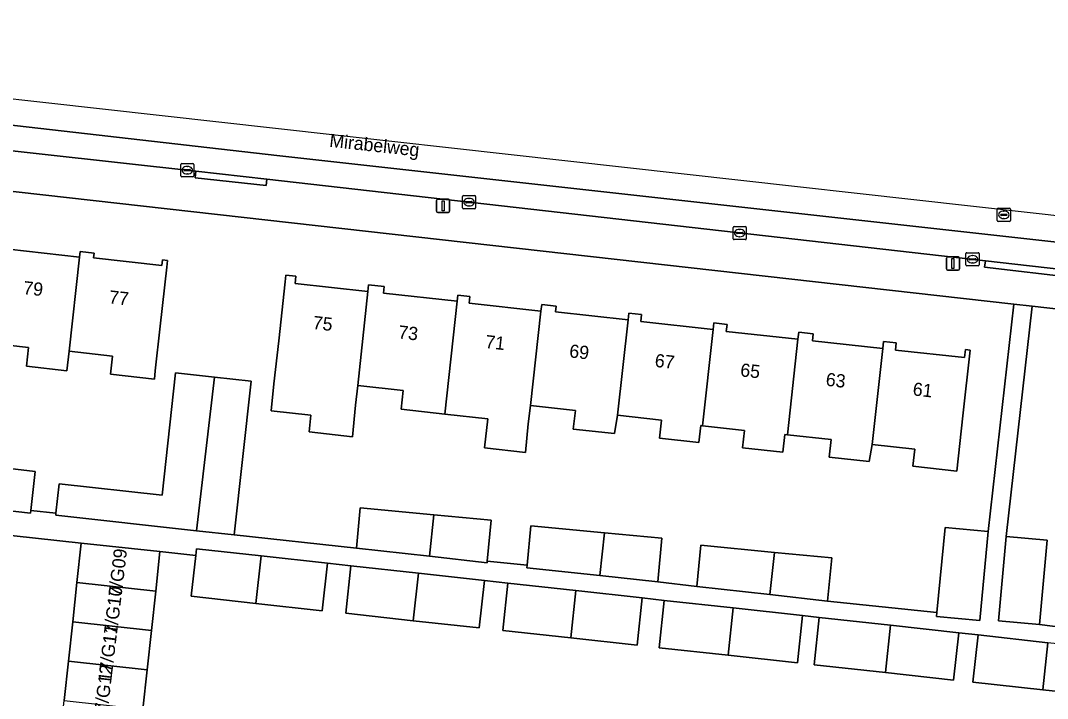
# Model space of a CAD drawing. Extents: x 162026 to 163502, y 387295 to 388169.
# Drawn here: x 162384.7 to 162462.5, y 388088.6 to 388140 of the extents above; entities that cross this region are included whole.
import ezdxf

# ---------------------------------------------------------------- set-up
doc = ezdxf.new("R2010")
doc.units = 0
for name, color, linetype in [('IMGEO_Erf', 7, 'Continuous'), ('IMGEO_Kolk', 7, 'Continuous'), ('IMGEO_Lichtmast', 7, 'Continuous'), ('IMGEO_Openbare_ruimte_label', 7, 'Continuous'), ('IMGEO_Pand', 7, 'Continuous'), ('IMGEO_Pand_nummerreeks', 7, 'Continuous'), ('IMGEO_Parkeervlak_open', 7, 'Continuous'), ('IMGEO_Rijbaan_lokaal_gesloten', 7, 'Continuous'), ('IMGEO_Rijbaan_lokaal_open', 7, 'Continuous'), ('IMGEO_Rioolput', 7, 'Continuous'), ('IMGEO_Voetpad_open', 7, 'Continuous')]:
    doc.layers.add(name, color=color, linetype=linetype)

msp = doc.modelspace()

# ---------------------------------------------------------------- linework, layer by layer
at = {"layer": 'IMGEO_Erf'}
for points in [[(162459.992, 388118.487), (162344.89, 388131.447), (162340.431, 388131.804)], [(162383.83, 388122.65), (162389.197, 388122.04), (162389.246, 388122.476), (162390.299, 388122.356), (162390.258, 388121.995), (162395.429, 388121.407), (162395.478, 388121.835), (162395.853, 388121.793), (162395.797, 388121.296), (162395.289, 388116.825), (162394.928, 388113.444), (162394.86, 388112.81), (162391.535, 388113.187), (162391.689, 388114.547), (162388.399, 388114.921), (162388.221, 388113.428), (162385.166, 388113.775), (162385.327, 388115.191), (162381.932, 388115.576)], [(162380.904, 388106.374), (162385.834, 388105.813), (162385.497, 388102.856), (162387.404, 388102.647), (162387.647, 388104.864), (162395.453, 388104.007), (162396.471, 388113.274), (162399.423, 388112.95), (162402.195, 388112.645), (162400.916, 388100.995), (162410.169, 388099.989), (162410.46, 388103.047), (162416.042, 388102.515), (162420.376, 388102.103), (162420.08, 388099.003), (162423.117, 388098.713), (162423.4, 388101.687), (162428.977, 388101.156), (162433.316, 388100.743), (162433.002, 388097.451), (162435.977, 388097.084), (162436.275, 388100.206), (162441.853, 388099.675), (162446.191, 388099.262), (162445.879, 388095.983), (162454.164, 388095.104), (162454.785, 388101.564), (162458.051, 388101.25), (162459.992, 388118.487)], [(162497.829, 388114.188), (162461.383, 388118.329), (162459.4, 388100.874), (162462.503, 388100.602), (162461.941, 388094.204), (162468.39, 388093.373)], [(162466.639, 388088.765), (162462.179, 388089.255), (162456.887, 388089.836), (162457.279, 388093.412), (162455.818, 388093.573), (162455.426, 388089.997), (162450.254, 388090.565), (162444.85, 388091.159), (162445.244, 388094.741), (162443.985, 388094.88), (162443.592, 388091.297), (162438.331, 388091.875), (162433.107, 388092.449), (162433.501, 388096.037), (162431.835, 388096.221), (162431.441, 388092.632), (162426.407, 388093.185), (162421.256, 388093.751), (162421.649, 388097.346), (162419.866, 388097.543), (162419.473, 388093.947), (162414.483, 388094.495), (162409.357, 388095.058), (162409.751, 388098.659), (162407.981, 388098.855), (162407.586, 388095.253), (162402.559, 388095.805), (162397.66, 388096.343), (162398.001, 388099.434), (162395.283, 388099.728), (162394.961, 388096.744), (162394.639, 388093.759), (162394.317, 388090.774), (162393.995, 388087.789)]]:
    msp.add_lwpolyline(points, dxfattribs=at)
msp.add_lwpolyline([(162445.99, 388106.889), (162446.136, 388108.219), (162442.831, 388108.582), (162442.64, 388108.603), (162442.493, 388107.261), (162439.428, 388107.598), (162439.573, 388108.919), (162436.408, 388109.267), (162436.27, 388109.282), (162436.127, 388107.989), (162433.135, 388108.318), (162433.286, 388109.697), (162429.956, 388110.063), (162429.728, 388108.673), (162426.608, 388109.015), (162426.763, 388110.433), (162423.37, 388110.805), (162423.193, 388109.414), (162422.98, 388107.247), (162419.88, 388107.589), (162420.124, 388109.799), (162416.868, 388110.156), (162413.559, 388110.519), (162413.714, 388111.93), (162410.267, 388112.309), (162410.104, 388110.829), (162409.863, 388108.442), (162406.584, 388108.803), (162406.723, 388110.072), (162403.699, 388110.405), (162403.925, 388112.455), (162404.284, 388115.713), (162404.776, 388120.186), (162404.831, 388120.683), (162405.582, 388120.601), (162405.522, 388120.057), (162411.038, 388119.451), (162411.093, 388119.949), (162412.274, 388119.819), (162412.22, 388119.328), (162417.813, 388118.714), (162417.864, 388119.178), (162418.765, 388119.079), (162418.708, 388118.556), (162424.157, 388117.958), (162424.213, 388118.461), (162425.306, 388118.341), (162425.258, 388117.908), (162430.752, 388117.304), (162430.807, 388117.801), (162431.783, 388117.693), (162431.727, 388117.175), (162437.208, 388116.573), (162437.261, 388117.059), (162438.26, 388116.949), (162438.202, 388116.42), (162443.626, 388115.824), (162443.684, 388116.358), (162444.791, 388116.236), (162444.732, 388115.698), (162450.054, 388115.113), (162450.115, 388115.664), (162451.071, 388115.559), (162451.011, 388115.011), (162456.258, 388114.435), (162456.325, 388115.04), (162456.669, 388115.002), (162456.123, 388110.032), (162455.66, 388105.829), (162452.336, 388106.194), (162452.48, 388107.496), (162449.258, 388107.85), (162449.017, 388106.556)], close=True, dxfattribs=at)
at = {"layer": 'IMGEO_Kolk'}
for p, q in [((162396.857, 388128.214), (162396.857, 388129.066)), ((162396.932, 388129.14), (162397.784, 388129.14)), ((162397.159, 388128.683), (162397.557, 388128.683)), ((162397.345, 388128.92), (162397.37, 388128.92)), ((162397.858, 388129.066), (162397.858, 388128.214)), ((162397.784, 388128.14), (162396.932, 388128.14)), ((162397.116, 388128.634), (162397.116, 388128.646)), ((162397.554, 388128.597), (162397.156, 388128.597)), ((162397.368, 388128.36), (162397.343, 388128.36)), ((162397.6, 388128.646), (162397.6, 388128.634)), ((162418.204, 388125.792), (162418.204, 388126.644)), ((162418.279, 388126.718), (162419.131, 388126.718)), ((162418.692, 388126.498), (162418.717, 388126.498)), ((162419.205, 388126.644), (162419.205, 388125.792)), ((162419.131, 388125.718), (162418.279, 388125.718)), ((162418.463, 388126.212), (162418.463, 388126.224)), ((162418.901, 388126.175), (162418.503, 388126.175)), ((162418.506, 388126.261), (162418.904, 388126.261)), ((162418.715, 388125.938), (162418.69, 388125.938)), ((162418.947, 388126.224), (162418.947, 388126.212)), ((162438.714, 388123.45), (162438.714, 388124.302)), ((162438.789, 388124.376), (162439.641, 388124.376)), ((162439.202, 388124.156), (162439.227, 388124.156)), ((162439.715, 388124.302), (162439.715, 388123.45)), ((162439.641, 388123.376), (162438.789, 388123.376)), ((162438.973, 388123.87), (162438.973, 388123.882)), ((162439.411, 388123.833), (162439.013, 388123.833)), ((162439.016, 388123.919), (162439.414, 388123.919)), ((162439.225, 388123.596), (162439.2, 388123.596)), ((162439.457, 388123.882), (162439.457, 388123.87)), ((162456.362, 388121.462), (162456.362, 388122.314)), ((162456.437, 388122.388), (162457.289, 388122.388)), ((162456.621, 388121.882), (162456.621, 388121.894)), ((162457.059, 388121.845), (162456.661, 388121.845)), ((162456.664, 388121.931), (162457.062, 388121.931)), ((162456.85, 388122.168), (162456.875, 388122.168)), ((162457.105, 388121.894), (162457.105, 388121.882)), ((162457.363, 388122.314), (162457.363, 388121.462)), ((162457.289, 388121.388), (162456.437, 388121.388)), ((162456.873, 388121.608), (162456.848, 388121.608))]:
    msp.add_line(p, q, dxfattribs=at)
for points in [[(162396.857, 388128.214), (162396.857, 388129.066)], [(162396.932, 388129.14), (162397.784, 388129.14)], [(162397.858, 388129.066), (162397.858, 388128.214)], [(162397.784, 388128.14), (162396.932, 388128.14)], [(162418.204, 388125.792), (162418.204, 388126.644)], [(162418.279, 388126.718), (162419.131, 388126.718)], [(162419.205, 388126.644), (162419.205, 388125.792)], [(162419.131, 388125.718), (162418.279, 388125.718)], [(162438.714, 388123.45), (162438.714, 388124.302)], [(162438.789, 388124.376), (162439.641, 388124.376)], [(162439.715, 388124.302), (162439.715, 388123.45)], [(162439.641, 388123.376), (162438.789, 388123.376)], [(162456.362, 388121.462), (162456.362, 388122.314)], [(162456.437, 388122.388), (162457.289, 388122.388)], [(162457.363, 388122.314), (162457.363, 388121.462)], [(162457.289, 388121.388), (162456.437, 388121.388)]]:
    msp.add_lwpolyline(points, dxfattribs=at)
for centre, radius, start, end in [((162396.934, 388129.064), 0.0765, 91.55205, 178.44795), ((162396.934, 388129.064), 0.0765, 91.55205, 178.44795), ((162397.156, 388128.643), 0.0403, 85.87752, 175.75265), ((162397.561, 388128.645), 0.0386, 1.73085, 96.63898), ((162397.782, 388129.064), 0.0765, 1.55205, 88.44795), ((162397.782, 388129.064), 0.0765, 1.55205, 88.44795), ((162396.934, 388128.216), 0.0765, 181.55205, 268.44795), ((162396.934, 388128.216), 0.0765, 181.55205, 268.44795), ((162397.153, 388128.633), 0.0366, 178.93798, 274.71019), ((162397.557, 388128.64), 0.043, 264.86636, 352.45326), ((162397.782, 388128.216), 0.0765, 271.55205, 358.44795), ((162397.782, 388128.216), 0.0765, 271.55205, 358.44795), ((162418.281, 388126.642), 0.0765, 91.55205, 178.44795), ((162418.281, 388126.642), 0.0765, 91.55205, 178.44795), ((162419.129, 388126.642), 0.0765, 1.55205, 88.44795), ((162419.129, 388126.642), 0.0765, 1.55205, 88.44795), ((162418.281, 388125.794), 0.0765, 181.55205, 268.44795), ((162418.281, 388125.794), 0.0765, 181.55205, 268.44795), ((162418.503, 388126.221), 0.0403, 85.87752, 175.75265), ((162418.5, 388126.211), 0.0366, 178.93798, 274.71019), ((162418.904, 388126.218), 0.043, 264.86636, 352.45326), ((162418.908, 388126.223), 0.0386, 1.73085, 96.63898), ((162419.129, 388125.794), 0.0765, 271.55205, 358.44795), ((162419.129, 388125.794), 0.0765, 271.55205, 358.44795), ((162438.791, 388124.3), 0.0765, 91.55205, 178.44795), ((162438.791, 388124.3), 0.0765, 91.55205, 178.44795), ((162439.639, 388124.3), 0.0765, 1.55205, 88.44795), ((162439.639, 388124.3), 0.0765, 1.55205, 88.44795), ((162438.791, 388123.452), 0.0765, 181.55205, 268.44795), ((162438.791, 388123.452), 0.0765, 181.55205, 268.44795), ((162439.013, 388123.879), 0.0403, 85.87752, 175.75265), ((162439.01, 388123.869), 0.0366, 178.93798, 274.71019), ((162439.414, 388123.876), 0.043, 264.86636, 352.45326), ((162439.418, 388123.881), 0.0386, 1.73085, 96.63898), ((162439.639, 388123.452), 0.0765, 271.55205, 358.44795), ((162439.639, 388123.452), 0.0765, 271.55205, 358.44795), ((162456.439, 388122.312), 0.0765, 91.55205, 178.44795), ((162456.439, 388122.312), 0.0765, 91.55205, 178.44795), ((162456.661, 388121.891), 0.0403, 85.87752, 175.75265), ((162456.658, 388121.881), 0.0366, 178.93798, 274.71019), ((162457.062, 388121.888), 0.043, 264.86636, 352.45326), ((162457.066, 388121.893), 0.0386, 1.73085, 96.63898), ((162457.287, 388122.312), 0.0765, 1.55205, 88.44795), ((162457.287, 388122.312), 0.0765, 1.55205, 88.44795), ((162456.439, 388121.464), 0.0765, 181.55205, 268.44795), ((162456.439, 388121.464), 0.0765, 181.55205, 268.44795), ((162457.287, 388121.464), 0.0765, 271.55205, 358.44795), ((162457.287, 388121.464), 0.0765, 271.55205, 358.44795)]:
    msp.add_arc(centre, radius, start, end, dxfattribs=at)
for centre, major_axis, ratio, start_param, end_param in [((162397.344, 388128.64), (-0.387, 0.002), 0.722429, 4.712389, 7.853982), ((162397.369, 388128.64), (-0.39, 0.002), 0.717154, 1.570796, 4.712389), ((162418.691, 388126.218), (-0.387, 0.002), 0.722429, 4.712389, 7.853982), ((162418.716, 388126.218), (-0.39, 0.002), 0.717154, 1.570796, 4.712389), ((162439.201, 388123.876), (-0.387, 0.002), 0.722429, 4.712389, 7.853982), ((162439.226, 388123.876), (-0.39, 0.002), 0.717154, 1.570796, 4.712389), ((162456.849, 388121.888), (-0.387, 0.002), 0.722429, 4.712389, 7.853982), ((162456.874, 388121.888), (-0.39, 0.002), 0.717154, 1.570796, 4.712389)]:
    msp.add_ellipse(centre, major_axis=major_axis, ratio=ratio, start_param=start_param, end_param=end_param, dxfattribs=at)
at = {"layer": 'IMGEO_Lichtmast'}
for p, q in [((162416.247, 388125.539), (162416.247, 388126.339)), ((162416.247, 388126.339), (162416.247, 388125.539)), ((162416.347, 388126.439), (162417.137, 388126.439)), ((162417.137, 388126.439), (162416.347, 388126.439)), ((162417.237, 388126.339), (162417.237, 388125.539)), ((162417.237, 388125.539), (162417.237, 388126.339)), ((162417.137, 388125.439), (162416.347, 388125.439)), ((162416.347, 388125.439), (162417.137, 388125.439)), ((162454.873, 388121.162), (162454.873, 388121.962)), ((162454.873, 388121.962), (162454.873, 388121.162)), ((162454.973, 388122.062), (162455.763, 388122.062)), ((162455.763, 388122.062), (162454.973, 388122.062)), ((162455.863, 388121.962), (162455.863, 388121.162)), ((162455.863, 388121.162), (162455.863, 388121.962)), ((162455.763, 388121.062), (162454.973, 388121.062)), ((162454.973, 388121.062), (162455.763, 388121.062))]:
    msp.add_line(p, q, dxfattribs=at)
for points in [[(162416.667, 388126.314), (162416.817, 388126.314), (162416.817, 388125.564), (162416.667, 388125.564), (162416.667, 388126.314)], [(162455.293, 388121.937), (162455.443, 388121.937), (162455.443, 388121.187), (162455.293, 388121.187), (162455.293, 388121.937)]]:
    msp.add_lwpolyline(points, dxfattribs=at)
for centre, start, end in [((162416.347, 388126.339), 90, 180), ((162416.347, 388126.339), 90, 180), ((162417.137, 388126.339), 0, 90), ((162417.137, 388126.339), 360, 90), ((162416.347, 388125.539), 180, 270), ((162416.347, 388125.539), 180, 270), ((162417.137, 388125.539), 270, 0), ((162417.137, 388125.539), 270, 0), ((162454.973, 388121.962), 90, 180), ((162454.973, 388121.962), 90, 180), ((162455.763, 388121.962), 0, 90), ((162455.763, 388121.962), 360, 90), ((162454.973, 388121.162), 180, 270), ((162454.973, 388121.162), 180, 270), ((162455.763, 388121.162), 270, 0), ((162455.763, 388121.162), 270, 0)]:
    msp.add_arc(centre, 0.1, start, end, dxfattribs=at)
at = {"layer": 'IMGEO_Pand'}
for points in [[(162389.197, 388122.04), (162383.83, 388122.65), (162383.884, 388123.118), (162382.788, 388123.242), (162382.74, 388122.815), (162381.932, 388115.576), (162385.327, 388115.191), (162385.166, 388113.775), (162388.221, 388113.428), (162388.399, 388114.921)], [(162388.399, 388114.921), (162391.689, 388114.547), (162391.535, 388113.187), (162394.86, 388112.81), (162394.928, 388113.444), (162395.289, 388116.825), (162395.797, 388121.296), (162395.853, 388121.793), (162395.478, 388121.835), (162395.429, 388121.407), (162390.258, 388121.995), (162390.299, 388122.356), (162389.246, 388122.476), (162389.197, 388122.04)], [(162410.267, 388112.309), (162411.038, 388119.451), (162405.522, 388120.057), (162405.582, 388120.601), (162404.831, 388120.683), (162404.776, 388120.186), (162404.284, 388115.713), (162403.925, 388112.455), (162403.699, 388110.405), (162406.723, 388110.072), (162406.584, 388108.803), (162409.863, 388108.442), (162410.104, 388110.829)], [(162416.868, 388110.156), (162417.813, 388118.714), (162412.22, 388119.328), (162412.274, 388119.819), (162411.093, 388119.949), (162411.038, 388119.451), (162410.267, 388112.309), (162413.714, 388111.93), (162413.559, 388110.519)], [(162423.37, 388110.805), (162424.157, 388117.958), (162418.708, 388118.556), (162418.765, 388119.079), (162417.864, 388119.178), (162417.813, 388118.714), (162416.868, 388110.156), (162420.124, 388109.799), (162419.88, 388107.589), (162422.98, 388107.247), (162423.193, 388109.414)], [(162423.37, 388110.805), (162426.763, 388110.433), (162426.608, 388109.015), (162429.728, 388108.673), (162429.956, 388110.063), (162430.752, 388117.304), (162425.258, 388117.908), (162425.306, 388118.341), (162424.213, 388118.461), (162424.157, 388117.958)], [(162437.208, 388116.573), (162431.727, 388117.175), (162431.783, 388117.693), (162430.807, 388117.801), (162430.752, 388117.304), (162429.956, 388110.063), (162433.286, 388109.697), (162433.135, 388108.318), (162436.127, 388107.989), (162436.27, 388109.282), (162436.408, 388109.267)], [(162436.408, 388109.267), (162439.573, 388108.919), (162439.428, 388107.598), (162442.493, 388107.261), (162442.64, 388108.603), (162442.831, 388108.582), (162443.626, 388115.824), (162438.202, 388116.42), (162438.26, 388116.949), (162437.261, 388117.059), (162437.208, 388116.573)], [(162450.054, 388115.113), (162444.732, 388115.698), (162444.791, 388116.236), (162443.684, 388116.358), (162443.626, 388115.824), (162442.831, 388108.582), (162446.136, 388108.219), (162445.99, 388106.889), (162449.017, 388106.556), (162449.258, 388107.85)], [(162449.258, 388107.85), (162452.48, 388107.496), (162452.336, 388106.194), (162455.66, 388105.829), (162456.123, 388110.032), (162456.669, 388115.002), (162456.325, 388115.04), (162456.258, 388114.435), (162451.011, 388115.011), (162451.071, 388115.559), (162450.115, 388115.664), (162450.054, 388115.113)], [(162399.423, 388112.95), (162396.471, 388113.274), (162395.453, 388104.007), (162387.647, 388104.864), (162387.404, 388102.647), (162387.386, 388102.483), (162398.057, 388101.309)], [(162399.423, 388112.95), (162398.057, 388101.309), (162400.916, 388100.995), (162402.195, 388112.645)], [(162380.904, 388106.374), (162380.55, 388103.212), (162385.474, 388102.652), (162385.497, 388102.856), (162385.834, 388105.813)], [(162416.042, 388102.515), (162410.46, 388103.047), (162410.169, 388099.989), (162415.699, 388099.373)], [(162416.042, 388102.515), (162415.699, 388099.373), (162420.069, 388098.886), (162420.08, 388099.003), (162420.376, 388102.103)], [(162428.977, 388101.156), (162423.4, 388101.687), (162423.117, 388098.713), (162423.097, 388098.506), (162428.621, 388097.918)], [(162458.051, 388101.25), (162454.785, 388101.564), (162454.164, 388095.104), (162454.137, 388094.821), (162457.403, 388094.507)], [(162428.977, 388101.156), (162428.621, 388097.918), (162433.002, 388097.451), (162433.316, 388100.743)], [(162459.4, 388100.874), (162458.838, 388094.477), (162461.941, 388094.204), (162462.503, 388100.602)], [(162388.998, 388097.387), (162394.961, 388096.744), (162395.283, 388099.728), (162389.32, 388100.372)], [(162402.954, 388099.41), (162398.058, 388099.95), (162398.001, 388099.434), (162397.66, 388096.343), (162402.559, 388095.805)], [(162441.853, 388099.675), (162436.275, 388100.206), (162435.977, 388097.084), (162441.501, 388096.47)], [(162407.981, 388098.855), (162402.954, 388099.41), (162402.559, 388095.805), (162407.586, 388095.253)], [(162441.853, 388099.675), (162441.501, 388096.47), (162445.879, 388095.983), (162446.191, 388099.262)], [(162414.877, 388098.093), (162409.751, 388098.659), (162409.357, 388095.058), (162414.483, 388094.495)], [(162419.866, 388097.543), (162414.877, 388098.093), (162414.483, 388094.495), (162419.473, 388093.947)], [(162388.676, 388094.402), (162394.639, 388093.759), (162394.961, 388096.744), (162388.998, 388097.387)], [(162426.8, 388096.777), (162421.649, 388097.346), (162421.256, 388093.751), (162426.407, 388093.185)], [(162431.835, 388096.221), (162426.8, 388096.777), (162426.407, 388093.185), (162431.441, 388092.632)], [(162438.724, 388095.461), (162433.501, 388096.037), (162433.107, 388092.449), (162438.331, 388091.875)], [(162443.985, 388094.88), (162438.724, 388095.461), (162438.331, 388091.875), (162443.592, 388091.297)], [(162450.647, 388094.144), (162445.244, 388094.741), (162444.85, 388091.159), (162450.254, 388090.565)], [(162388.354, 388091.417), (162394.317, 388090.774), (162394.639, 388093.759), (162388.676, 388094.402)], [(162455.818, 388093.573), (162450.647, 388094.144), (162450.254, 388090.565), (162455.426, 388089.997)], [(162462.57, 388092.828), (162457.279, 388093.412), (162456.887, 388089.836), (162462.179, 388089.255)], [(162467.008, 388092.338), (162462.57, 388092.828), (162462.179, 388089.255), (162466.639, 388088.765)], [(162388.032, 388088.433), (162393.995, 388087.789), (162394.317, 388090.774), (162388.354, 388091.417)]]:
    msp.add_lwpolyline(points, close=True, dxfattribs=at)
at = {"layer": 'IMGEO_Parkeervlak_open'}
for points in [[(162404.144, 388129.742), (162364.801, 388134.263), (162337.026, 388137.174)], [(162339.8, 388135.036), (162340.937, 388134.869), (162341.003, 388134.859), (162345.244, 388134.404), (162398.006, 388128.568), (162403.381, 388127.958), (162457.831, 388121.78), (162464.734, 388120.996), (162466.889, 388120.801), (162469.212, 388120.556), (162469.382, 388122.511), (162404.144, 388129.742)]]:
    msp.add_lwpolyline(points, dxfattribs=at)
at = {"layer": 'IMGEO_Rijbaan_lokaal_gesloten'}
for points in [[(162469.552, 388124.48), (162461.215, 388125.411), (162338.247, 388139.147), (162330.752, 388139.984), (162330.287, 388135.812)], [(162335.207, 388137.369), (162336.935, 388137.183), (162337.026, 388137.174), (162364.801, 388134.263), (162404.144, 388129.742), (162469.382, 388122.511), (162469.552, 388124.479), (162469.552, 388124.48)]]:
    msp.add_lwpolyline(points, dxfattribs=at)
at = {"layer": 'IMGEO_Rijbaan_lokaal_open'}
msp.add_lwpolyline([(162388.032, 388088.433), (162388.354, 388091.417), (162388.676, 388094.402), (162388.998, 388097.387), (162389.32, 388100.372), (162377.283, 388101.696), (162376.935, 388098.31), (162376.587, 388094.924), (162376.24, 388091.538), (162375.892, 388088.152), (162375.544, 388084.767), (162375.196, 388081.381), (162374.849, 388077.995), (162374.501, 388074.609), (162395.131, 388069.348), (162396.657, 388074.813), (162396.466, 388074.836), (162394.132, 388075.394), (162394.528, 388078.704), (162393.029, 388078.834), (162387.066, 388079.478), (162387.388, 388082.463), (162387.71, 388085.448)], close=True, dxfattribs=at)
at = {"layer": 'IMGEO_Rioolput'}
for p, q in [((162458.729, 388124.833), (162458.729, 388125.685)), ((162458.804, 388125.759), (162459.656, 388125.759)), ((162459.73, 388125.685), (162459.73, 388124.833)), ((162458.988, 388125.253), (162458.988, 388125.265)), ((162459.426, 388125.216), (162459.028, 388125.216)), ((162459.031, 388125.302), (162459.429, 388125.302)), ((162459.24, 388124.979), (162459.215, 388124.979)), ((162459.217, 388125.539), (162459.242, 388125.539)), ((162459.472, 388125.265), (162459.472, 388125.253)), ((162459.656, 388124.759), (162458.804, 388124.759))]:
    msp.add_line(p, q, dxfattribs=at)
for points in [[(162458.729, 388124.833), (162458.729, 388125.685)], [(162458.804, 388125.759), (162459.656, 388125.759)], [(162459.73, 388125.685), (162459.73, 388124.833)], [(162459.656, 388124.759), (162458.804, 388124.759)]]:
    msp.add_lwpolyline(points, dxfattribs=at)
for centre, radius, start, end in [((162458.806, 388125.683), 0.0765, 91.55205, 178.44795), ((162458.806, 388125.683), 0.0765, 91.55205, 178.44795), ((162459.654, 388125.683), 0.0765, 1.55205, 88.44795), ((162459.654, 388125.683), 0.0765, 1.55205, 88.44795), ((162458.806, 388124.835), 0.0765, 181.55205, 268.44795), ((162458.806, 388124.835), 0.0765, 181.55205, 268.44795), ((162459.028, 388125.262), 0.0403, 85.87752, 175.75265), ((162459.025, 388125.252), 0.0366, 178.93798, 274.71019), ((162459.429, 388125.259), 0.043, 264.86636, 352.45326), ((162459.433, 388125.264), 0.0386, 1.73085, 96.63898), ((162459.654, 388124.835), 0.0765, 271.55205, 358.44795), ((162459.654, 388124.835), 0.0765, 271.55205, 358.44795)]:
    msp.add_arc(centre, radius, start, end, dxfattribs=at)
for centre, major_axis, ratio, start_param, end_param in [((162459.216, 388125.259), (-0.387, 0.002), 0.722429, 4.712389, 7.853982), ((162459.241, 388125.259), (-0.39, 0.002), 0.717154, 1.570796, 4.712389)]:
    msp.add_ellipse(centre, major_axis=major_axis, ratio=ratio, start_param=start_param, end_param=end_param, dxfattribs=at)
at = {"layer": 'IMGEO_Voetpad_open'}
for points in [[(162517.972, 388116.775), (162516.196, 388115.584), (162515.573, 388115.395), (162502.816, 388116.809), (162498.114, 388117.331), (162477.014, 388119.673), (162469.212, 388120.556), (162466.889, 388120.801), (162464.734, 388120.996), (162464.672, 388120.479), (162457.771, 388121.284), (162457.831, 388121.78), (162403.381, 388127.958), (162403.327, 388127.484), (162397.949, 388128.072), (162398.006, 388128.568), (162345.244, 388134.404)], [(162340.431, 388131.804), (162344.89, 388131.447), (162459.992, 388118.487), (162461.383, 388118.329), (162497.829, 388114.188), (162500, 388113.941), (162519.299, 388111.862), (162524.845, 388111.264)], [(162468.39, 388093.373), (162461.941, 388094.204), (162458.838, 388094.477), (162459.4, 388100.874), (162461.383, 388118.329), (162459.992, 388118.487), (162458.051, 388101.25), (162457.403, 388094.507), (162454.137, 388094.821), (162454.164, 388095.104), (162445.879, 388095.983), (162441.501, 388096.47), (162435.977, 388097.084), (162433.002, 388097.451), (162428.621, 388097.918), (162423.097, 388098.506), (162423.117, 388098.713), (162420.08, 388099.003), (162420.069, 388098.886), (162415.699, 388099.373), (162410.169, 388099.989), (162400.916, 388100.995), (162398.057, 388101.309), (162387.386, 388102.483), (162387.404, 388102.647), (162385.497, 388102.856), (162385.474, 388102.652), (162380.55, 388103.212)], [(162377.283, 388101.696), (162389.32, 388100.372), (162395.283, 388099.728), (162398.001, 388099.434), (162398.058, 388099.95), (162402.954, 388099.41), (162407.981, 388098.855), (162409.751, 388098.659), (162414.877, 388098.093), (162419.866, 388097.543), (162421.649, 388097.346), (162426.8, 388096.777), (162431.835, 388096.221), (162433.501, 388096.037), (162438.724, 388095.461), (162443.985, 388094.88), (162445.244, 388094.741), (162450.647, 388094.144), (162455.818, 388093.573), (162457.279, 388093.412), (162462.57, 388092.828)]]:
    msp.add_lwpolyline(points, dxfattribs=at)
for points in [[(162398.006, 388128.568), (162397.949, 388128.072), (162403.327, 388127.484), (162403.381, 388127.958)], [(162464.734, 388120.996), (162457.831, 388121.78), (162457.771, 388121.284), (162464.672, 388120.479)]]:
    msp.add_lwpolyline(points, close=True, dxfattribs=at)

# ---------------------------------------------------------------- texts
at = {"layer": 'IMGEO_Openbare_ruimte_label'}
msp.add_text('Mirabelweg', height=1, rotation=353.74207, dxfattribs=at).set_placement((162408.089, 388130.417))
at = {"layer": 'IMGEO_Pand_nummerreeks'}
for s, rotation, p in [('79', 353.81544, (162384.891, 388119.25)), ('77', 353.81544, (162391.384, 388118.547)), ('75', 353.67691, (162406.828, 388116.612)), ('73', 353.67691, (162413.307, 388115.894)), ('71', 353.67691, (162419.898, 388115.163)), ('69', 353.67691, (162426.265, 388114.458)), ('67', 353.67691, (162432.744, 388113.74)), ('65', 353.67691, (162439.223, 388113.022)), ('63', 353.67691, (162445.702, 388112.304)), ('61', 353.67691, (162452.293, 388111.573)), ('17/G09', 83.12317, (162392.277, 388095.535)), ('17/G10', 83.12317, (162391.931, 388092.671)), ('17/G11', 83.12317, (162391.587, 388089.816)), ('17/G12', 83.12317, (162391.216, 388086.739))]:
    msp.add_text(s, height=1, rotation=rotation, dxfattribs=at).set_placement(p)

doc.saveas('drawing.dxf')
